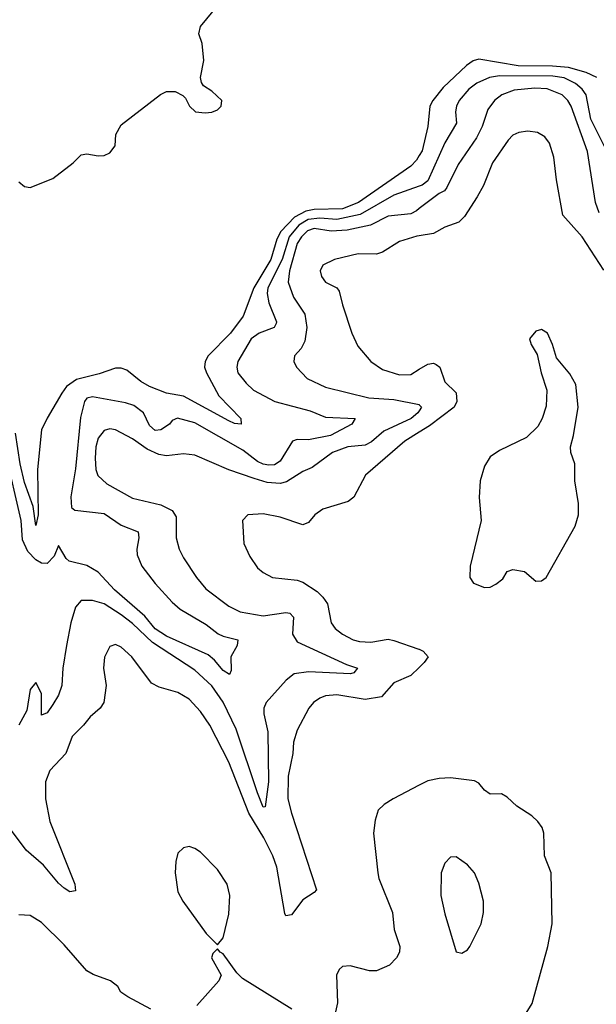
# Model space of a CAD drawing. Header units: inches. Extents: x 1552611 to 1694776, y 811966 to 917215.
# Tile 289 of 549: x 1628593 to 1630623, y 884307 to 887774. Entities that reach past the tile are written whole.
import ezdxf

# ---------------------------------------------------------------- set-up
doc = ezdxf.new("R2010")
doc.units = ezdxf.units.IN
doc.header["$MEASUREMENT"] = 0
doc.layers.add('B6828', color=7, linetype='Continuous')
doc.layers.add('B6838', color=7, linetype='Continuous')

msp = doc.modelspace()

# ---------------------------------------------------------------- linework, layer by layer
at = {"layer": 'B6828', "color": 5}
for points, elevation in [([(1628590, 887202.6), (1628610, 887187), (1628630, 887183.1), (1628710, 887214.9), (1628781.6, 887270), (1628810, 887298.4), (1628830, 887302), (1628870, 887294.3), (1628890, 887295.6), (1628910, 887305.2), (1628929.6, 887330), (1628931.8, 887370), (1628950, 887404), (1629089.5, 887510.5), (1629110, 887521), (1629141, 887521), (1629167.3, 887507.3), (1629177.3, 887497.3), (1629191, 887470), (1629212, 887450), (1629245.9, 887445.9), (1629270, 887448.1), (1629290, 887457.1), (1629302.9, 887470), (1629304.5, 887490), (1629270, 887522.7), (1629240.9, 887540.9), (1629232.7, 887552.7), (1629229.2, 887570), (1629241.6, 887630), (1629235.1, 887690), (1629224.1, 887724.1), (1629229.5, 887750), (1629374.2, 887925.8)], 820), ([(1630000, 887295.7), (1629990, 887279.1), (1629970, 887258.7), (1629786.3, 887130), (1629730, 887108.4), (1629630, 887106.2), (1629600.4, 887099.6), (1629560.8, 887079.2), (1629512.3, 887027.7), (1629498.5, 887001.5), (1629476.9, 886930), (1629417.8, 886830), (1629379.8, 886730), (1629335.2, 886670), (1629257.2, 886590), (1629246.5, 886570), (1629244.3, 886550), (1629250.6, 886530), (1629294.5, 886450), (1629371.4, 886370), (1629372.7, 886350), (1629350, 886352.6), (1629330, 886362), (1629170, 886448), (1629110, 886459.5), (1629050, 886482.2), (1629019.7, 886499.7), (1628970, 886539.9), (1628950, 886547.5), (1628930, 886547.5), (1628873.4, 886526.6), (1628793.1, 886506.9), (1628758.1, 886481.9), (1628741.5, 886458.5), (1628689.3, 886370.7), (1628670, 886329.3), (1628655.3, 886190), (1628658.2, 886030), (1628650, 885993.2), (1628640, 886060), (1628610, 886144.8), (1628594.3, 886210), (1628578.5, 886318.5)], 820), ([(1630000, 887187.9), (1629910, 887156), (1629792.5, 887087.5), (1629710, 887070), (1629650, 887075.6), (1629609.2, 887070.8), (1629576.2, 887050), (1629542.4, 887010), (1629516.9, 886930), (1629467, 886830), (1629464.9, 886810), (1629470, 886777), (1629497.7, 886710), (1629496.3, 886703.7), (1629488.9, 886690), (1629435.8, 886670), (1629408.4, 886650), (1629361.5, 886570), (1629358, 886550), (1629361.6, 886530), (1629390, 886493.7), (1629415.9, 886470), (1629491.3, 886430), (1629616.4, 886396.4), (1629670, 886374.1), (1629774, 886370), (1629762.6, 886350), (1629687.2, 886310), (1629610, 886294.8), (1629570, 886295.4), (1629553.7, 886290), (1629510, 886219.3), (1629490, 886206.5), (1629470, 886204.8), (1629450, 886208.4), (1629430, 886218.8), (1629378.3, 886258.3), (1629210, 886354), (1629149, 886371), (1629130, 886362.6), (1629120.2, 886350), (1629090.2, 886330), (1629070, 886328), (1629050, 886345), (1629029.3, 886390), (1628995.5, 886415.5), (1628965.1, 886425.1), (1628850, 886446.4), (1628830, 886441.1), (1628820.8, 886430), (1628806.8, 886373.2), (1628790, 886192.3), (1628773.6, 886093.6), (1628775.8, 886055.8), (1628786.8, 886046.8), (1628890, 886034.6), (1628950, 885994.2), (1629010.1, 885970.1), (1629013.1, 885950), (1629005.7, 885910), (1629007.3, 885890), (1629023.3, 885850), (1629070, 885789), (1629130, 885722.7), (1629158.4, 885698.4), (1629250, 885644.5), (1629291.6, 885611.6), (1629310, 885602.7), (1629361.6, 885590), (1629359.1, 885570), (1629336.8, 885530), (1629337.2, 885482.8), (1629332.1, 885467.9), (1629310, 885482.5), (1629279.1, 885519.1), (1629257.2, 885537.2), (1629110, 885603.7), (1629070, 885629.2), (1629033.3, 885673.3), (1628926.9, 885766.9), (1628870, 885828.1), (1628830, 885851.5), (1628767.2, 885867.2), (1628756.6, 885876.6), (1628730, 885922.7), (1628715, 885885), (1628690, 885858.8), (1628670, 885859.9), (1628650, 885872.1), (1628621.5, 885901.5), (1628602.8, 885942.8), (1628598.6, 886010), (1628543.4, 886250)], 840), ([(1630000, 887109), (1629990, 887101.3), (1629970, 887089.9), (1629890, 887081.7), (1629828.9, 887051.1), (1629746.7, 887033.3), (1629690, 887028.9), (1629630, 887038.2), (1629606.3, 887030), (1629585.3, 887010), (1629570, 886985.6), (1629543, 886890), (1629538.5, 886850), (1629557, 886797), (1629596.7, 886736.7), (1629603.6, 886690), (1629597.4, 886642.6), (1629583.8, 886616.2), (1629560.9, 886590), (1629558, 886570), (1629567.2, 886550), (1629605.3, 886510), (1629670, 886479.8), (1629822.2, 886442.2), (1629910, 886436.9), (1629999.2, 886419.2), (1630000, 886418.4)], 860), ([(1630000, 887012.9), (1629991.5, 887011.5), (1629930, 886993.3), (1629870, 886955.4), (1629850, 886948.4), (1629784.7, 886950), (1629702, 886930), (1629660.4, 886910), (1629651.6, 886890), (1629656.1, 886870), (1629670.2, 886850.2), (1629709.3, 886829.3), (1629718.5, 886818.5), (1629729.3, 886770), (1629762.2, 886670), (1629784.3, 886624.3), (1629829, 886570), (1629870, 886541.7), (1629930, 886523.3), (1629970, 886524.5), (1630000, 886542.9)], 880), ([(1630000, 886397.2), (1629995.4, 886390), (1629971.1, 886370), (1629874.8, 886325.2), (1629832.3, 886287.7), (1629810, 886276.1), (1629748.4, 886270), (1629694.3, 886250), (1629622.8, 886197.2), (1629590, 886182.7), (1629532.9, 886147.1), (1629510, 886141), (1629464.8, 886144.8), (1629418.4, 886158.4), (1629330, 886188.7), (1629210, 886240.7), (1629170, 886245.6), (1629110, 886238), (1629083.1, 886243.1), (1629041.7, 886261.7), (1628990, 886297.7), (1628930, 886329.8), (1628910, 886333.6), (1628890, 886327.7), (1628870, 886300.5), (1628861.5, 886270), (1628858.8, 886230), (1628861, 886190), (1628868.7, 886168.7), (1628899.7, 886139.7), (1628990, 886089.5), (1629090, 886065.7), (1629130, 886046.3), (1629143.7, 886023.7), (1629144.1, 885950), (1629155.2, 885910), (1629170, 885879.3), (1629215.2, 885810), (1629249.1, 885770), (1629330, 885708.8), (1629370, 885688.6), (1629450, 885674.5), (1629530, 885687.1), (1629544.6, 885684.6), (1629557.5, 885670), (1629553.5, 885610), (1629570, 885583.7), (1629743.5, 885503.5), (1629782, 885490), (1629770, 885474), (1629758, 885470), (1629610, 885477.9), (1629559.6, 885470), (1629531.2, 885448.8), (1629461.4, 885370), (1629453.3, 885350), (1629452.2, 885330), (1629466.6, 885266.6), (1629469.1, 885090), (1629457.6, 885002.4), (1629450, 885001), (1629430, 885051.2), (1629355.7, 885275.7), (1629310, 885370.5), (1629270, 885428.8), (1629210, 885484), (1629061.3, 885581.3), (1628990, 885648), (1628950, 885678.7), (1628890, 885716.9), (1628850, 885728.5), (1628810, 885729), (1628790, 885705.3), (1628773.4, 885650), (1628757.9, 885570), (1628745.2, 885490), (1628741.1, 885430), (1628730, 885395.1), (1628710, 885362.6), (1628690, 885333.3), (1628670, 885325.2), (1628670, 885401.2), (1628650, 885439.7), (1628630, 885415.1), (1628618.4, 885341.6), (1628589.6, 885290)], 860), ([(1630000, 886321.5), (1629949.4, 886290), (1629810.2, 886169.8), (1629770, 886092.3), (1629750, 886077.4), (1629660.3, 886050), (1629632.2, 886030), (1629610, 886003), (1629590, 885994.8), (1629510, 886022.3), (1629450, 886034.5), (1629396, 886030), (1629377.6, 886010), (1629382.8, 885930), (1629403.5, 885883.5), (1629430, 885844.4), (1629450, 885827), (1629482.8, 885810), (1629570, 885800.5), (1629590, 885793.9), (1629640.1, 885760.1), (1629661, 885741), (1629676.9, 885716.9), (1629689.3, 885650), (1629703.5, 885630), (1629729.2, 885610), (1629767.4, 885590), (1629790, 885584.1), (1629830, 885581.9), (1629890, 885592.9), (1629910, 885588.3), (1629998, 885558), (1630000, 885557)], 880), ([(1630000, 885493.3), (1629970, 885464.8), (1629910, 885439), (1629867, 885390), (1629810, 885379.9), (1629710, 885396.9), (1629670, 885392.8), (1629650, 885385), (1629627.1, 885370), (1629611.2, 885350), (1629570, 885272.6), (1629557.5, 885230), (1629555.3, 885190), (1629539, 885110), (1629537.8, 885030), (1629550, 884979.6), (1629638.1, 884710), (1629630, 884700.2), (1629590, 884675.3), (1629550, 884621.4), (1629530, 884618), (1629526.4, 884626.4), (1629498.6, 884790), (1629485, 884830), (1629452.7, 884892.7), (1629399.5, 884979.5), (1629330, 885159.8), (1629263, 885290), (1629230, 885338.4), (1629190, 885381), (1629150, 885404.4), (1629084.2, 885424.2), (1629057.5, 885437.5), (1628988.5, 885530), (1628950, 885564.7), (1628930, 885573.5), (1628910, 885567.3), (1628891.3, 885528.7), (1628888.1, 885490), (1628897.8, 885430), (1628889.3, 885370), (1628876.9, 885350), (1628840.7, 885319.3), (1628818.2, 885290), (1628777.8, 885250), (1628755.4, 885190), (1628698.7, 885130), (1628684.5, 885090), (1628684.1, 885030), (1628699.4, 884950), (1628786.8, 884730), (1628790, 884706.3), (1628770, 884703), (1628750, 884716.1), (1628730, 884733.4), (1628677.2, 884797.2), (1628616.5, 884850), (1628535.9, 884955.9)], 880), ([(1630000, 885078.4), (1629908.2, 885030), (1629876.4, 885010), (1629855.3, 884990), (1629844.2, 884955.8), (1629838.5, 884910), (1629853.8, 884770), (1629857.8, 884750), (1629905.2, 884630), (1629911.4, 884570), (1629932, 884510), (1629930.2, 884490), (1629919.8, 884470), (1629895.2, 884444.8), (1629850, 884424.5), (1629825, 884425), (1629757.3, 884442.7), (1629730, 884439.6), (1629718, 884430), (1629709.1, 884410), (1629712.5, 884312.5), (1629702.8, 884270)], 920), ([(1629055.1, 884290), (1628973.5, 884333.5), (1628949.8, 884349.8), (1628938.9, 884370), (1628912.8, 884390), (1628851.6, 884411.6), (1628830, 884424.5), (1628750, 884516.2), (1628670, 884595.4), (1628630, 884619.8), (1628590, 884622)], 920), ([(1629551.6, 884290), (1629377.7, 884397.7), (1629357.7, 884417.7), (1629310, 884484.5), (1629299, 884490), (1629290, 884502), (1629273.7, 884486.3), (1629268.4, 884470), (1629302, 884410), (1629299.3, 884400.7), (1629294.8, 884390), (1629217.2, 884302.8)], 920)]:
    msp.add_lwpolyline(points, dxfattribs=dict(at, elevation=elevation))
at = {"layer": 'B6828', "color": 5, "elevation": 920}
msp.add_lwpolyline([(1629190, 884862), (1629170, 884858), (1629150, 884839), (1629142.4, 884810), (1629141.1, 884770), (1629150, 884702.8), (1629167.2, 884670), (1629250, 884556.3), (1629290, 884516), (1629310, 884541), (1629330, 884624.7), (1629333.3, 884690), (1629323.1, 884730), (1629290, 884781.1), (1629230, 884842.4), (1629210, 884855.6)], close=True, dxfattribs=at)
at = {"layer": 'B6838', "color": 5}
for points, elevation in [([(1630625.6, 887570), (1630588.1, 887588.1), (1630525.7, 887605.7), (1630469.3, 887610.7), (1630348.3, 887611.7), (1630210, 887635.2), (1630190, 887629), (1630166.8, 887613.2), (1630084.3, 887535.7), (1630047.3, 887490), (1630037.5, 887470), (1630030, 887398), (1630010, 887312.3), (1630000, 887295.7)], 820), ([(1630690, 887252.2), (1630604, 887424), (1630587.3, 887510), (1630573.7, 887530), (1630550, 887549.9), (1630510, 887569.7), (1630470, 887575), (1630283.1, 887576.9), (1630247.2, 887570), (1630202.3, 887550), (1630174.7, 887530), (1630140.4, 887490), (1630130.7, 887470), (1630128, 887450), (1630130.6, 887410), (1630090, 887341), (1630030, 887206.4), (1630010, 887191.5), (1630000, 887187.9)], 840), ([(1630633.7, 887093.7), (1630620.7, 887130), (1630592.1, 887310), (1630534.9, 887470), (1630523.6, 887490), (1630503.7, 887510), (1630450.7, 887530.7), (1630406.9, 887533.1), (1630334.1, 887525.9), (1630291.3, 887510), (1630264.8, 887490), (1630241.8, 887458.2), (1630221.7, 887398.2), (1630201.7, 887358.3), (1630136.4, 887263.6), (1630097.3, 887182.7), (1630088.8, 887171.2), (1630070, 887162.3), (1630000, 887109)], 860), ([(1630650, 886892.3), (1630573.7, 887010), (1630505.8, 887085.8), (1630483.2, 887210), (1630474.1, 887290), (1630459.1, 887339.1), (1630441.7, 887361.7), (1630416.5, 887376.5), (1630381.7, 887381.7), (1630350, 887377.2), (1630330, 887367), (1630313.6, 887350), (1630257.8, 887270), (1630226.1, 887190), (1630204.4, 887150), (1630159.4, 887080.6), (1630138.9, 887061.1), (1630090, 887043.4), (1630050, 887021.3), (1630000, 887012.9)], 880), ([(1630000, 886542.9), (1630030, 886561.4), (1630050, 886564.3), (1630059.7, 886559.7), (1630072.2, 886550), (1630090, 886499.4), (1630130, 886460.2), (1630132.7, 886430), (1630122.6, 886410), (1630036.1, 886343.9), (1630000, 886321.5)], 880), ([(1630000, 886418.4), (1630008.2, 886410), (1630000, 886397.2)], 860), ([(1630000, 885557), (1630014, 885550), (1630031.4, 885530), (1630017.6, 885510), (1630000, 885493.3)], 880), ([(1630370, 884266), (1630397.3, 884310), (1630452.9, 884510), (1630467.9, 884590), (1630464.4, 884770), (1630441, 884830), (1630438.9, 884910), (1630433, 884930), (1630418, 884950), (1630396.2, 884970), (1630344.1, 885004.1), (1630310, 885036.2), (1630290, 885047.6), (1630250, 885046.6), (1630230, 885060.5), (1630210, 885086), (1630194.1, 885094.1), (1630110, 885103.8), (1630070, 885102.4), (1630030, 885094.2), (1630000, 885078.4)], 920)]:
    msp.add_lwpolyline(points, dxfattribs=dict(at, elevation=elevation))
for points, elevation in [([(1630430, 886682.9), (1630410, 886677), (1630388.7, 886650), (1630394, 886630), (1630415.2, 886595.2), (1630428.9, 886530), (1630449.4, 886470), (1630447.2, 886412.8), (1630432.7, 886370), (1630418, 886342), (1630377.4, 886302.6), (1630283.1, 886256.9), (1630250, 886234.8), (1630230, 886202.4), (1630214.8, 886150), (1630211.2, 886091.2), (1630217.4, 886010), (1630179, 885850), (1630177.6, 885810), (1630190.7, 885790), (1630230, 885774.9), (1630250, 885776), (1630270, 885786), (1630294.5, 885805.5), (1630309.1, 885830.9), (1630330, 885838.5), (1630370.8, 885830.8), (1630410, 885797.1), (1630430, 885797.6), (1630447, 885810), (1630548.4, 885990), (1630560.3, 886030), (1630560.3, 886070), (1630548, 886150), (1630548, 886210), (1630533.8, 886250), (1630532, 886270), (1630543.1, 886310), (1630559.1, 886410), (1630550.8, 886490), (1630530, 886527.3), (1630483.2, 886583.2), (1630469.7, 886630), (1630451.5, 886670)], 920), ([(1630130, 884826), (1630110, 884825.2), (1630090, 884804), (1630077, 884770), (1630076, 884690), (1630090, 884626), (1630130, 884492), (1630150, 884487.3), (1630170, 884498.8), (1630178, 884510), (1630217.8, 884590), (1630225.8, 884630), (1630225.8, 884670), (1630210, 884734), (1630194.7, 884770), (1630170, 884798.4)], 940)]:
    msp.add_lwpolyline(points, close=True, dxfattribs=dict(at, elevation=elevation))

doc.saveas('drawing.dxf')
